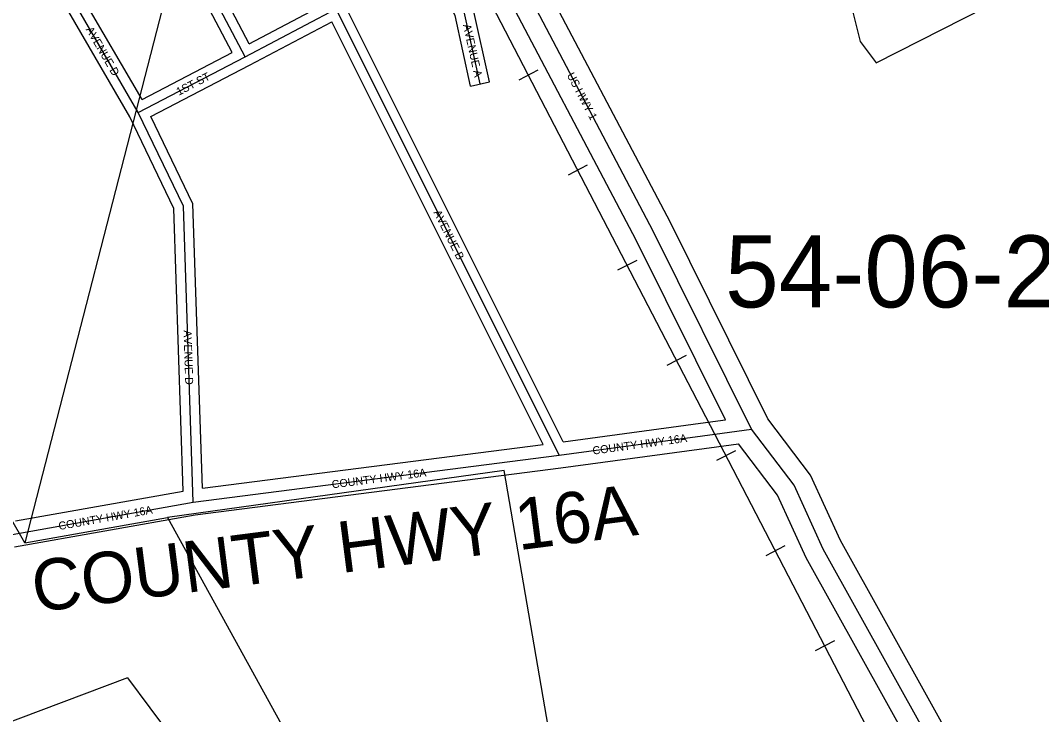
# Model space of a CAD drawing. Extents: x 418523 to 616617, y 1878279 to 2196743.
# Drawn here: x 547827 to 551016, y 2037441 to 2039609 of the extents above; entities that cross this region are included whole.
import ezdxf

# ---------------------------------------------------------------- set-up
doc = ezdxf.new("R2010")
doc.units = 0
for name, color, linetype in [('Level 1', 7, 'Continuous'), ('Level 13', 7, 'Continuous'), ('Level 14', 7, 'Continuous'), ('Level 2', 7, 'Continuous'), ('Level 22', 7, 'Continuous'), ('Level 23', 7, 'Continuous'), ('Level 28', 7, 'Continuous'), ('Level 31', 7, 'Continuous'), ('Level 32', 7, 'Continuous'), ('Level 34', 7, 'Continuous'), ('Level 37', 7, 'Continuous'), ('Level 5', 7, 'Continuous')]:
    doc.layers.add(name, color=color, linetype=linetype)

msp = doc.modelspace()

# ---------------------------------------------------------------- linework, layer by layer
at = {"layer": 'Level 1'}
for p, q in [((547840.947, 2037976.687), (537514.643, 2055885.276)), ((548769.84, 2041583.955), (547840.947, 2037976.687)), ((549337.969, 2038202.981), (548286.805, 2038056.156)), ((549872.472, 2035100.617), (549337.969, 2038202.981)), ((547840.947, 2037976.687), (548286.805, 2038056.156)), ((548286.805, 2038056.156), (548668.945, 2037361.342)), ((548161.191, 2037555.338), (547633.684, 2037356.738)), ((548161.191, 2037555.338), (549996.39, 2035106.016))]:
    msp.add_line(p, q, dxfattribs=at)
at = {"layer": 'Level 13'}
for points in [[(550110.015, 2038332.389), (549803.3, 2038950.058), (549355.384, 2039801.617)], [(551603.054, 2035527.133), (550914.486, 2036879.763), (550864.851, 2036913), (550840.14, 2037021.443), (550756.877, 2037146.784), (550757.021, 2037196.97), (550334.134, 2037956.799), (550242.857, 2038157.08), (550110.015, 2038332.389)]]:
    msp.add_lwpolyline(points, dxfattribs=at)
at = {"layer": 'Level 14'}
for points in [[(550161.246, 2038364.129), (549856.73, 2038977.371), (549421.168, 2039805.443)], [(550028.505, 2038361.627), (549749.871, 2038922.746), (549301.871, 2039774.463)], [(551645.96, 2035575.109), (550960.865, 2036920.919), (550918.054, 2036949.586), (550896.2, 2037045.489), (550816.931, 2037164.819), (550817.068, 2037212.461), (550387.734, 2037983.873), (550294.697, 2038188.016), (550161.246, 2038364.128)], [(551549.307, 2035500.461), (550868.109, 2036838.607), (550811.649, 2036876.415), (550784.08, 2036997.397), (550696.824, 2037128.75), (550696.975, 2037181.478), (550280.534, 2037929.725), (550191.018, 2038126.145), (550069.518, 2038286.485)]]:
    msp.add_lwpolyline(points, dxfattribs=at)
at = {"layer": 'Level 22'}
for p, q in [((549995.307, 2038316.721), (550110.015, 2038332.389)), ((549509.541, 2038250.496), (549995.307, 2038316.721)), ((548366.918, 2038103.661), (549509.541, 2038250.496)), ((547801.541, 2038003.511), (548366.918, 2038103.661))]:
    msp.add_line(p, q, dxfattribs=at)
at = {"layer": 'Level 23'}
for p, q in [((549989.894, 2038356.354), (550028.505, 2038361.627)), ((549522.055, 2038292.572), (549989.904, 2038356.356)), ((548395.47, 2038147.66), (549459.095, 2038284.342)), ((549514.945, 2038210.861), (550000.711, 2038277.086)), ((550000.721, 2038277.088), (550069.518, 2038286.485)), ((548372.96, 2038064.107), (549514.64, 2038210.821)), ((547811.92, 2038045.971), (548335.731, 2038138.761)), ((547808.519, 2037964.122), (548372.96, 2038064.107))]:
    msp.add_line(p, q, dxfattribs=at)
at = {"layer": 'Level 31'}
for p, q in [((548529.073, 2039495.294), (548313.633, 2039904.327)), ((548195.353, 2039321.357), (547962.787, 2039722.079)), ((548529.073, 2039495.294), (548812.991, 2039644.651)), ((549509.541, 2038250.496), (548812.991, 2039644.651)), ((548195.353, 2039321.357), (548529.073, 2039495.294))]:
    msp.add_line(p, q, dxfattribs=at)
for points in [[(549262.386, 2039410.221), (549213, 2039635.111), (549121.953, 2039802.301)], [(548366.918, 2038103.661), (548336.072, 2039028.918), (548195.353, 2039321.357)]]:
    msp.add_lwpolyline(points, dxfattribs=at)
at = {"layer": 'Level 32'}
for p, q in [((548541.645, 2039535.806), (548353.845, 2039892.36)), ((548488.489, 2039507.971), (548300.99, 2039863.951)), ((548168.823, 2039307.302), (547936.449, 2039707.694)), ((548206.91, 2039361.211), (548004.515, 2039709.946)), ((548541.644, 2039535.805), (548772.665, 2039657.335)), ((548543.041, 2039468.743), (548799.847, 2039603.837)), ((549459.095, 2038284.342), (548799.846, 2039603.837)), ((549522.055, 2038292.572), (548853.125, 2039631.448)), ((548206.91, 2039361.211), (548488.489, 2039507.971)), ((548234.986, 2039308.181), (548542.94, 2039468.69)), ((549233.084, 2039403.786), (549291.688, 2039416.656))]:
    msp.add_line(p, q, dxfattribs=at)
for points in [[(549291.688, 2039416.656), (549241.387, 2039645.713), (549148.021, 2039817.164)], [(549233.084, 2039403.786), (549184.613, 2039624.511), (549109.575, 2039762.304)], [(548335.73, 2038138.761), (548306.298, 2039021.603), (548168.824, 2039307.301)], [(548395.47, 2038147.66), (548365.845, 2039036.232), (548234.985, 2039308.182)]]:
    msp.add_lwpolyline(points, dxfattribs=at)
at = {"layer": 'Level 37'}
for p, q in [((549442.955, 2039453.533), (549383.189, 2039422.501)), ((549597.269, 2039156.347), (549537.503, 2039125.314)), ((549751.585, 2038859.161), (549691.818, 2038828.128)), ((549905.899, 2038561.974), (549846.133, 2038530.941)), ((550060.217, 2038264.791), (550000.452, 2038233.755)), ((550214.546, 2037967.612), (550154.782, 2037936.576)), ((550368.875, 2037670.434), (550309.111, 2037639.397))]:
    msp.add_line(p, q, dxfattribs=at)
msp.add_lwpolyline([(550570.488, 2037209.147), (549995.307, 2038316.721), (548980.48, 2040271.118), (548275.65, 2041629.306), (547996.944, 2042166.176), (545503.41, 2046748.951), (545356.343, 2047019.238), (544849.657, 2047950.316), (544658.753, 2048275.655), (544342.84, 2048726.481), (543724.645, 2049522.633), (542373.229, 2051263.345), (538858.893, 2055790.54), (537519.94, 2057515.746)], dxfattribs=at)
at = {"layer": 'Level 5'}
msp.add_lwpolyline([(550717.01, 2039833.888), (550424.616, 2039643.101), (550449.299, 2039542.969), (550499.091, 2039476.108), (550841.436, 2039650.066), (550925.096, 2039733.158), (550850.592, 2039900.121)], dxfattribs=at)

# ---------------------------------------------------------------- texts
at = {"layer": 'Level 2'}
msp.add_text('54-06-29', height=225, dxfattribs=at).set_placement((550027.655, 2038712.291))
at = {"layer": 'Level 28'}
msp.add_text('COUNTY HWY 16A', height=160, rotation=7.322117, dxfattribs=at).set_placement((547873.664, 2037759.673))
at = {"layer": 'Level 34'}
for s, rotation, p in [('AVENUE D', 300.128636, (548030.553, 2039580.414)), ('AVENUE A', 282.3847, (549209.151, 2039594.357)), ('1ST ST', 27.528017, (548321.905, 2039373.224)), ('US HWY 1', 297.743308, (549532.65, 2039437.756)), ('AVENUE B', 296.546783, (549116.512, 2039009.186)), ('AVENUE D', 271.908394, (548336.499, 2038640.951)), ('COUNTY HWY 16A', 7.76265, (549615.474, 2038252.325)), ('COUNTY HWY 16A', 7.322117, (548801.041, 2038146.849)), ('COUNTY HWY 16A', 10.044547, (547948.633, 2038016.873))]:
    msp.add_text(s, height=25, rotation=rotation, dxfattribs=at).set_placement(p)

doc.saveas('drawing.dxf')
